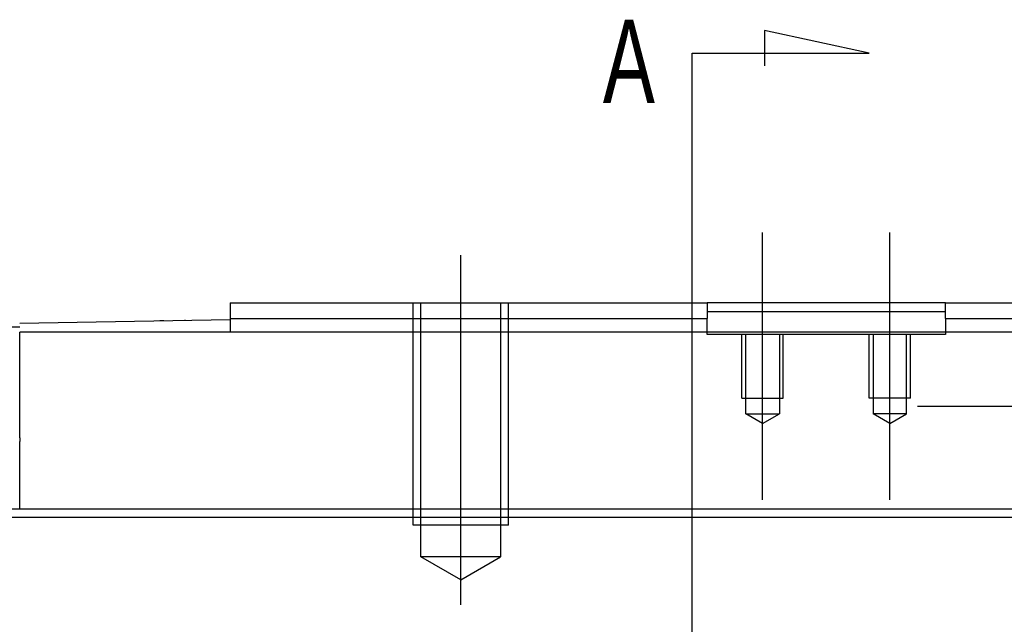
# Model space of a CAD drawing. Header units: millimetres. Extents: x -386 to 3135, y -1989 to 860.
# Tile 484 of 596: x 1709 to 1771, y -923 to -885. Entities that reach past the tile are written whole.
import ezdxf
from ezdxf.lldxf.tags import DXFTag

# ---------------------------------------------------------------- set-up
doc = ezdxf.new("R2010")
doc.units = ezdxf.units.MM
doc.layers.get('0').update_dxf_attribs({"linetype": 'CONTINUOUS'})
doc.styles.add('CHN', font='txt')
tags = doc.linetypes.add('DASHED', pattern=[25.72, 12.86, -12.86]).pattern_tags.tags
tags[6:7] = [DXFTag(74, 4), DXFTag(75, 0), DXFTag(340, '0'), DXFTag(46, 0.0), DXFTag(50, 0.0), DXFTag(44, 0.0), DXFTag(45, 0.0)]
tags[4:5] = [DXFTag(74, 4), DXFTag(75, 0), DXFTag(340, '0'), DXFTag(46, 0.0), DXFTag(50, 0.0), DXFTag(44, 0.0), DXFTag(45, 0.0)]

msp = doc.modelspace()

# ---------------------------------------------------------------- linework, layer by layer
for p, q in [((1762.095, -886.913), (1755.508, -885.479)), ((1755.508, -885.479), (1755.508, -887.708)), ((1750.947, -886.913), (1762.095, -886.913)), ((1750.947, -889.549), (1750.947, -886.913)), ((1750.947, -956.024), (1750.947, -889.549)), ((1527.883, -916.105), (2169.883, -916.105))]:
    msp.add_line(p, q)
at = {"ltscale": 0.2}
for p, q in [((1755.383, -915.017), (1755.383, -898.192)), ((1763.383, -915.017), (1763.383, -898.192)), ((1736.383, -921.605), (1736.383, -899.605))]:
    msp.add_line(p, q, dxfattribs=at)
at = {"linetype": 'Continuous'}
for p, q in [((1721.883, -902.605), (1721.883, -903.605)), ((1751.633, -902.605), (1751.883, -902.605)), ((1766.883, -902.605), (1751.883, -902.605)), ((1751.883, -902.605), (1751.883, -903.605)), ((1766.883, -902.605), (1796.883, -902.605)), ((1766.883, -903.605), (1766.883, -902.605)), ((1751.883, -903.155), (1754.883, -903.155)), ((1754.883, -903.155), (1763.883, -903.155)), ((1763.883, -903.155), (1766.883, -903.155)), ((1708.633, -903.886), (1721.883, -903.655)), ((1717.353, -903.729), (1717.353, -903.734)), ((1717.452, -903.727), (1717.696, -903.723)), ((1717.452, -903.727), (1717.452, -903.732)), ((1717.696, -903.723), (1717.696, -903.728)), ((1718.329, -903.712), (1718.329, -903.717)), ((1718.999, -903.7), (1719.056, -903.699)), ((1719.093, -903.699), (1719.093, -903.704)), ((1719.914, -903.684), (1719.914, -903.689)), ((1721.883, -903.605), (1721.883, -904.455)), ((1751.633, -903.605), (1751.883, -903.605)), ((1751.883, -904.455), (1751.883, -903.605)), ((1766.883, -903.605), (1796.883, -903.605)), ((1766.883, -903.605), (1766.883, -904.455)), ((1708.633, -904.155), (1707.633, -904.155)), ((1810.133, -904.455), (1708.633, -904.455)), ((1708.633, -911.111), (1708.633, -904.455)), ((1765.133, -909.105), (1880.624, -909.105)), ((1708.633, -911.111), (1708.633, -911.331)), ((1708.633, -915.605), (1708.633, -911.331)), ((1879.058, -915.605), (1615.883, -915.605))]:
    msp.add_line(p, q, dxfattribs=at)
at = {"linetype": 'DASHED', "ltscale": 0.1}
for p, q in [((1733.383, -916.605), (1733.383, -902.605)), ((1733.883, -918.605), (1733.883, -902.605)), ((1738.883, -902.605), (1738.883, -918.605)), ((1739.383, -916.605), (1739.383, -902.605)), ((1754.083, -908.605), (1754.083, -904.605)), ((1754.328, -909.605), (1754.328, -904.605)), ((1756.438, -904.605), (1756.438, -909.605)), ((1756.683, -908.605), (1756.683, -904.605)), ((1762.083, -908.605), (1762.083, -904.605)), ((1762.328, -904.605), (1762.328, -909.605)), ((1764.438, -909.605), (1764.438, -904.605)), ((1764.683, -908.605), (1764.683, -904.605)), ((1754.083, -908.605), (1756.683, -908.605)), ((1764.683, -908.605), (1762.083, -908.605)), ((1754.328, -909.605), (1756.438, -909.605)), ((1755.383, -910.214), (1754.328, -909.605)), ((1755.383, -910.214), (1756.438, -909.605)), ((1764.438, -909.605), (1762.328, -909.605)), ((1763.383, -910.214), (1762.328, -909.605)), ((1763.383, -910.214), (1764.438, -909.605)), ((1739.383, -916.605), (1733.383, -916.605)), ((1738.883, -918.605), (1733.883, -918.605)), ((1736.383, -920.048), (1733.883, -918.605)), ((1736.383, -920.048), (1738.883, -918.605))]:
    msp.add_line(p, q, dxfattribs=at)
at = {"linetype": 'DASHED'}
for p, q in [((1717.597, -903.725), (1717.597, -903.73)), ((1751.883, -904.605), (1751.883, -904.455)), ((1766.883, -904.455), (1766.883, -904.605)), ((1766.883, -904.605), (1751.883, -904.605)), ((1708.633, -914.62), (1708.633, -914.605))]:
    msp.add_line(p, q, dxfattribs=at)
at = {"linetype": 'Continuous'}
for points in [[(1721.883, -902.605), (1735.633, -902.605)], [(1736.633, -902.605), (1751.633, -902.605)], [(1721.883, -903.605), (1735.633, -903.605)], [(1736.633, -903.605), (1751.633, -903.605)]]:
    msp.add_open_spline(points, degree=1, dxfattribs=at)
at = {"linetype": 'DASHED', "ltscale": 0.1}
for points in [[(1735.633, -902.605), (1736.633, -902.605)], [(1735.633, -903.605), (1736.633, -903.605)]]:
    msp.add_open_spline(points, degree=1, dxfattribs=at)

# ---------------------------------------------------------------- texts
at = {"style": 'CHN', "width": 0.7}
msp.add_text('A', height=5.25, dxfattribs=at).set_placement((1745.327, -890.049))

doc.saveas('drawing.dxf')
